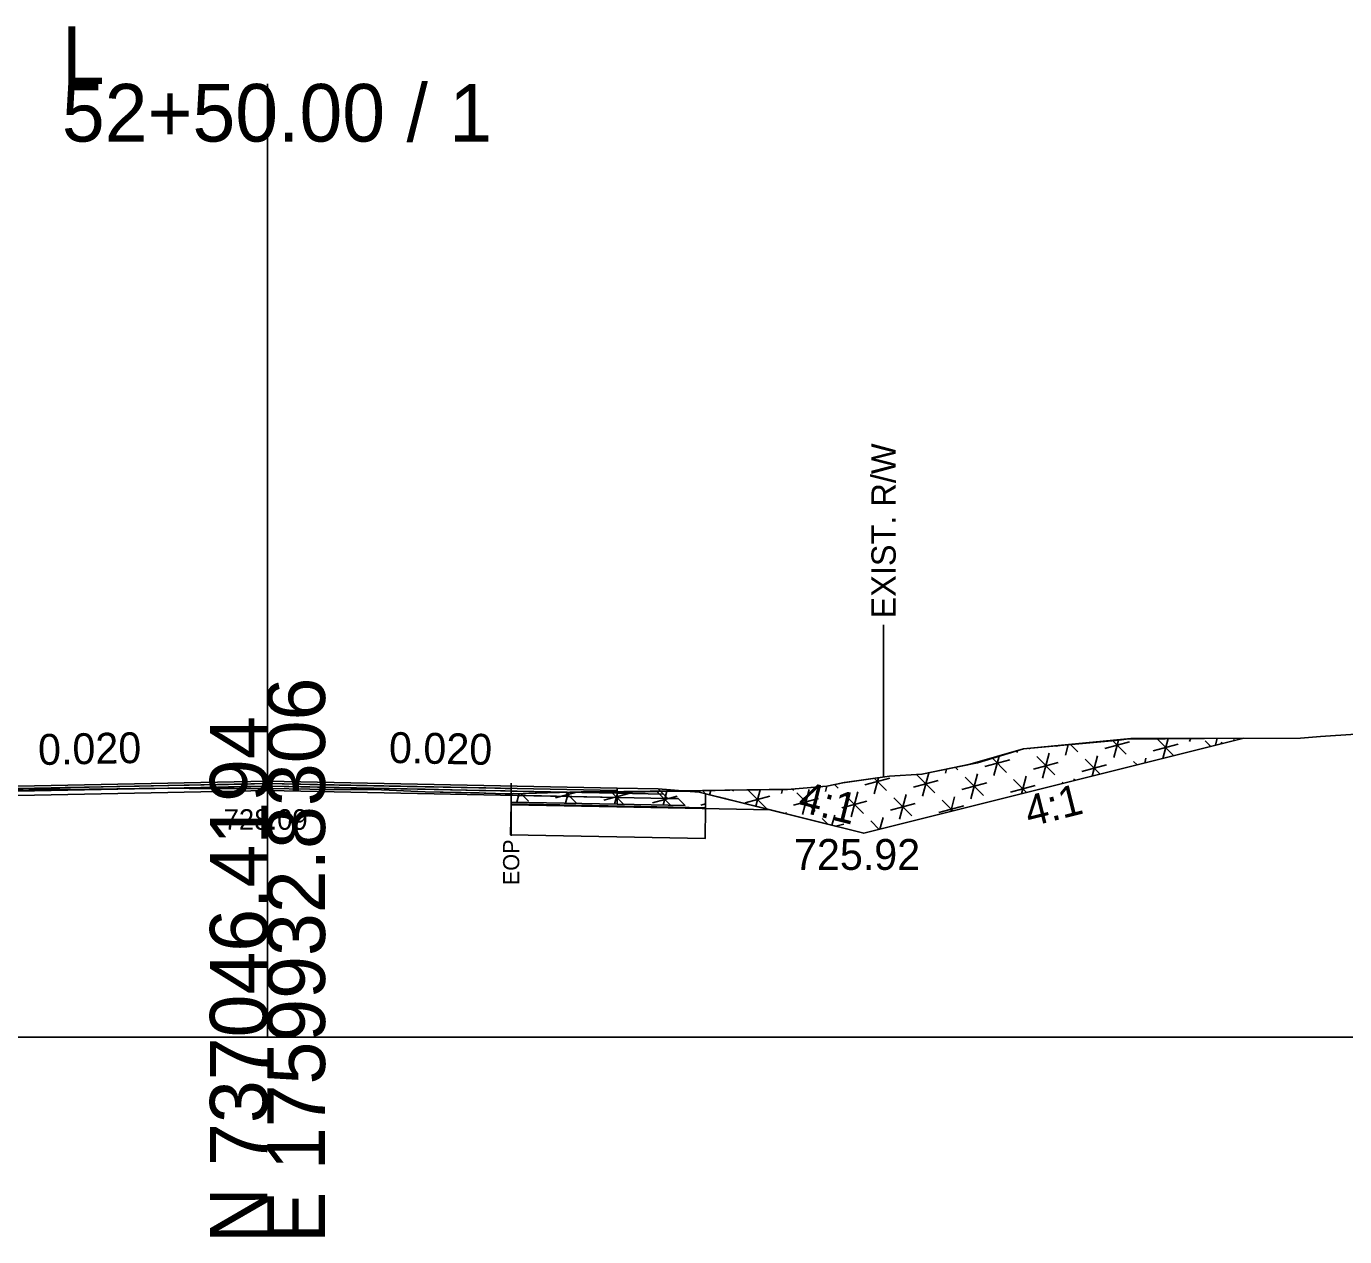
# Model space of a CAD drawing. Extents: x -26 to 4303, y -10 to 9577.
# Drawn here: x 4138.3 to 4202.4, y 2490.3 to 2549.1 of the extents above; entities that cross this region are included whole.
import ezdxf

# ---------------------------------------------------------------- set-up
doc = ezdxf.new("R2010")
doc.units = 0
for name, color, linetype in [('Exist CMT Pavement', 7, 'Continuous'), ('Old_Level_2', 7, 'Continuous'), ('Pattern 3', 7, 'Continuous'), ('Prop CMT Conc Surface', 7, 'Continuous'), ('Prop CMT Concrete Structures', 7, 'Continuous'), ('Prop CMT Pvmt Course 1', 7, 'Continuous'), ('Prop CMT Pvmt Course 1 CG', 7, 'Continuous'), ('Prop CMT Pvmt Course 2', 7, 'Continuous'), ('Prop CMT Pvmt Course 2 Wedge', 7, 'Continuous'), ('Prop CMT Pvmt Course 3', 7, 'Continuous'), ('Prop CMT Pvmt Surface', 7, 'Continuous'), ('Prop CMT Pvmt Surface Shoulder', 7, 'Continuous'), ('Prop CMT Pvmt Wedge Surface 1', 7, 'Continuous'), ('Prop CMT Pvmt Wedge Surface 2', 7, 'Continuous'), ('Prop CMT Pvmt Wedge Surface 3', 7, 'Continuous'), ('Prop CMT Shld Paved Course 1', 7, 'Continuous'), ('Prop CMT Shld Paved Course 2', 7, 'Continuous'), ('Prop CMT Shld Paved Course 3', 7, 'Continuous'), ('Prop CMT Slope Grass', 7, 'Continuous'), ('Prop CMT Subgrade Earthwork', 7, 'Continuous'), ('Prop Road Sect_ Recs - UC Shallow (Outline)', 7, 'Continuous'), ('Prop Shade Light', 7, 'Continuous'), ('Prop XS DDE Elevations', 7, 'Continuous'), ('Prop XS Ditch Standard Text', 7, 'Continuous'), ('Prop XS Hydro Elevations', 7, 'Continuous'), ('Prop XS SE Text', 7, 'Continuous'), ('Prop XS Side Slope Text', 7, 'Continuous'), ('Prop XS Wedging', 7, 'Continuous'), ('Scratch_Level_2', 7, 'Continuous')]:
    doc.layers.add(name, color=color, linetype=linetype)

msp = doc.modelspace()

# ---------------------------------------------------------------- linework, layer by layer
at = {"layer": 'Exist CMT Pavement'}
for points in [[(4150, 2512.457), (4133, 2512.117)], [(4150, 2512.457), (4167, 2512.117)]]:
    msp.add_lwpolyline(points, dxfattribs=at)
at = {"layer": 'Old_Level_2'}
for p, q in [((4150, 2500), (4150, 2546.344)), ((4150, 2500), (4150, 2546.344)), ((4000, 2500), (4150, 2500)), ((4000, 2500), (4150, 2500)), ((4150, 2500), (4300, 2500)), ((4150, 2500), (4300, 2500))]:
    msp.add_line(p, q, dxfattribs=at)
at = {"layer": 'Pattern 3'}
for p, q in [((4191.389, 2514.441), (4191.163, 2513.599)), ((4193.244, 2514.522), (4194.079, 2513.687)), ((4193.799, 2514.524), (4193.539, 2513.552)), ((4196.19, 2514.532), (4196.099, 2514.192)), ((4197.01, 2514.535), (4196.995, 2514.481)), ((4186.478, 2513.937), (4186.45, 2513.836)), ((4187.004, 2514.047), (4187.054, 2513.998)), ((4188.011, 2513.806), (4187.688, 2512.598)), ((4188.365, 2514.159), (4188.423, 2514.175)), ((4188.942, 2514.221), (4188.807, 2513.717)), ((4189.058, 2514.232), (4189.411, 2513.879)), ((4190.721, 2514.041), (4191.929, 2514.364)), ((4191.112, 2514.416), (4191.767, 2513.761)), ((4193.078, 2513.923), (4194.285, 2514.246)), ((4195.596, 2514.408), (4195.87, 2514.134)), ((4184.89, 2513.159), (4186.097, 2513.482)), ((4185.252, 2513.562), (4185.935, 2512.879)), ((4185.585, 2513.664), (4185.331, 2512.717)), ((4187.246, 2513.04), (4188.453, 2513.364)), ((4187.408, 2513.644), (4188.292, 2512.76)), ((4189.602, 2512.922), (4190.81, 2513.245)), ((4189.764, 2513.526), (4190.498, 2512.792)), ((4190.368, 2513.687), (4190.101, 2512.692)), ((4192.121, 2513.407), (4192.289, 2513.239)), ((4192.724, 2513.569), (4192.661, 2513.332)), ((4179.058, 2512.277), (4180.265, 2512.6)), ((4179.71, 2512.618), (4179.5, 2511.835)), ((4179.509, 2512.59), (4180.103, 2511.996)), ((4181.576, 2512.762), (4182.46, 2511.878)), ((4182.161, 2512.856), (4181.856, 2511.716)), ((4183.028, 2513.034), (4182.975, 2512.835)), ((4183.454, 2513.122), (4183.579, 2512.997)), ((4183.932, 2512.643), (4184.816, 2511.76)), ((4184.536, 2512.805), (4184.212, 2511.598)), ((4186.289, 2512.525), (4186.917, 2511.896)), ((4186.892, 2512.687), (4186.664, 2511.833)), ((4189.249, 2512.568), (4189.223, 2512.473)), ((4164.005, 2511.639), (4165.032, 2511.914)), ((4164.637, 2511.907), (4164.494, 2511.375)), ((4164.505, 2511.904), (4165.044, 2511.364)), ((4166.713, 2511.934), (4167.328, 2511.319)), ((4167.033, 2511.938), (4166.87, 2511.328)), ((4168.924, 2511.961), (4169.612, 2511.273)), ((4169.429, 2511.967), (4169.245, 2511.28)), ((4171.16, 2511.988), (4171.307, 2511.84)), ((4171.559, 2511.997), (4171.504, 2511.791)), ((4173.387, 2511.998), (4174.271, 2511.114)), ((4173.956, 2512.03), (4173.742, 2511.231)), ((4175.744, 2511.88), (4176.628, 2510.996)), ((4176.348, 2512.041), (4176.024, 2510.834)), ((4177.211, 2512.207), (4177.143, 2511.953)), ((4177.577, 2512.284), (4177.747, 2512.115)), ((4178.704, 2511.923), (4178.38, 2510.716)), ((4181.414, 2512.158), (4182.621, 2512.482)), ((4183.77, 2512.04), (4184.978, 2512.363)), ((4186.127, 2511.921), (4187.334, 2512.245)), ((4188.645, 2512.407), (4188.708, 2512.344)), ((4161.849, 2511.811), (4161.97, 2511.843)), ((4162.233, 2511.85), (4162.119, 2511.423)), ((4162.319, 2511.852), (4162.694, 2511.477)), ((4166.361, 2511.52), (4167.568, 2511.844)), ((4168.718, 2511.402), (4169.925, 2511.725)), ((4171.074, 2511.283), (4171.308, 2511.346)), ((4173.226, 2511.394), (4174.433, 2511.718)), ((4175.582, 2511.276), (4176.79, 2511.6)), ((4177.939, 2511.158), (4179.146, 2511.481)), ((4178.1, 2511.761), (4178.984, 2510.877)), ((4180.295, 2511.039), (4181.502, 2511.363)), ((4180.457, 2511.643), (4181.341, 2510.759)), ((4181.06, 2511.805), (4180.737, 2510.597)), ((4182.651, 2510.921), (4183.859, 2511.244)), ((4182.813, 2511.524), (4183.337, 2511.001)), ((4183.417, 2511.686), (4183.226, 2510.973)), ((4175.229, 2510.922), (4175.213, 2510.864)), ((4176.981, 2510.642), (4177.275, 2510.348)), ((4177.585, 2510.804), (4177.451, 2510.304)), ((4179.941, 2510.686), (4179.788, 2510.114)), ((4177.637, 2510.258), (4178.027, 2510.362)), ((4179.338, 2510.524), (4179.756, 2510.106))]:
    msp.add_line(p, q, dxfattribs=at)
msp.add_lwpolyline([(4171.308, 2511.156), (4161.85, 2511.345), (4161.849, 2511.841), (4164.792, 2511.911), (4171.16, 2511.988), (4175.467, 2512.056), (4177.211, 2512.207), (4178.054, 2512.385), (4180.251, 2512.695), (4181.83, 2512.788), (4184.174, 2513.269), (4186.77, 2514.026), (4191.737, 2514.484), (4197.481, 2514.537), (4179, 2509.917), (4171.307, 2511.84)], close=True, dxfattribs=at)
msp.add_lwpolyline([(4171.308, 2511.239), (4171.307, 2511.84), (4179, 2509.917), (4197.481, 2514.537), (4191.995, 2514.517), (4186.77, 2514.026), (4184.536, 2513.343), (4181.83, 2512.788), (4180.251, 2512.695), (4177.978, 2512.369), (4177.207, 2512.206), (4175.293, 2512.041)], dxfattribs=at)
at = {"layer": 'Prop CMT Conc Surface'}
for points in [[(4161.85, 2511.762), (4161.85, 2511.97)], [(4161.85, 2511.97), (4167, 2511.867)], [(4167, 2511.867), (4167, 2511.659)], [(4167, 2511.659), (4161.85, 2511.762)]]:
    msp.add_lwpolyline(points, dxfattribs=at)
at = {"layer": 'Prop CMT Concrete Structures'}
for points in [[(4150, 2512.332), (4137.234, 2512.077)], [(4150, 2512.332), (4161.85, 2512.095)], [(4161.85, 2512.095), (4161.85, 2511.97)], [(4161.85, 2511.97), (4167, 2511.867)], [(4167, 2511.867), (4167, 2512.117)]]:
    msp.add_lwpolyline(points, dxfattribs=at)
at = {"layer": 'Prop CMT Pvmt Course 1'}
for points in [[(4161.85, 2511.762), (4167, 2511.659)], [(4161.85, 2511.428), (4161.85, 2511.762)], [(4167, 2511.325), (4161.85, 2511.428)], [(4167, 2511.659), (4167, 2511.325)]]:
    msp.add_lwpolyline(points, dxfattribs=at)
at = {"layer": 'Prop CMT Pvmt Course 2'}
for points in [[(4167, 2512.117), (4169, 2512.077), (4169.255, 2511.822)], [(4167, 2511.867), (4167, 2512.117)], [(4169.255, 2511.822), (4167, 2511.867)]]:
    msp.add_lwpolyline(points, dxfattribs=at)
at = {"layer": 'Prop CMT Pvmt Course 2 Wedge'}
msp.add_lwpolyline([(4169, 2512.077), (4171, 2511.917), (4179, 2509.917), (4197.481, 2514.537)], dxfattribs=at)
at = {"layer": 'Prop CMT Pvmt Course 3'}
for points in [[(4167, 2511.867), (4169.255, 2511.822), (4169.468, 2511.609)], [(4167, 2511.659), (4167, 2511.867)], [(4169.468, 2511.609), (4167, 2511.659)]]:
    msp.add_lwpolyline(points, dxfattribs=at)
at = {"layer": 'Prop CMT Pvmt Surface'}
for points in [[(4150, 2512.207), (4133, 2511.867)], [(4150, 2512.207), (4167, 2511.867)], [(4167, 2511.867), (4167, 2512.117)]]:
    msp.add_lwpolyline(points, dxfattribs=at)
at = {"layer": 'Prop CMT Pvmt Surface Shoulder'}
for points in [[(4137.235, 2511.986), (4137.247, 2511.988), (4137.261, 2511.989), (4137.334, 2511.99), (4138.91, 2512.042), (4139.904, 2512.044), (4140.165, 2512.046), (4141.331, 2512.06), (4142.666, 2512.082), (4143.763, 2512.091), (4145.167, 2512.103), (4146.195, 2512.099), (4147.668, 2512.094), (4148.11, 2512.09), (4149.998, 2512.086)], [(4149.998, 2512.086), (4150.034, 2512.086), (4152.057, 2512.06), (4152.67, 2512.05), (4153.491, 2512.044), (4155.172, 2512.038), (4155.923, 2512.008), (4157.673, 2511.932), (4160.298, 2511.877), (4160.535, 2511.873), (4160.567, 2511.872), (4160.607, 2511.871), (4160.615, 2511.871), (4161.559, 2511.84), (4161.849, 2511.841)]]:
    msp.add_lwpolyline(points, dxfattribs=at)
at = {"layer": 'Prop CMT Pvmt Wedge Surface 1'}
for p, q in [((4161.851, 2511.303), (4166.982, 2511.2)), ((4166.982, 2511.2), (4174.465, 2511.051))]:
    msp.add_line(p, q, dxfattribs=at)
msp.add_lwpolyline([(4161.851, 2511.303), (4161.849, 2511.841)], dxfattribs=at)
at = {"layer": 'Prop CMT Pvmt Wedge Surface 2'}
for points in [[(4137.234, 2512.077), (4137.247, 2512.077), (4137.261, 2512.077), (4137.334, 2512.079), (4138.91, 2512.11), (4139.904, 2512.13), (4140.165, 2512.135), (4141.331, 2512.159), (4142.666, 2512.185), (4143.763, 2512.207), (4145.167, 2512.235), (4146.195, 2512.256), (4147.668, 2512.285), (4148.11, 2512.294), (4150, 2512.332)], [(4150, 2512.207), (4148.11, 2512.169), (4147.668, 2512.16), (4146.195, 2512.131), (4145.167, 2512.11), (4144.545, 2512.098), (4143.763, 2512.091), (4142.666, 2512.082), (4141.331, 2512.06), (4140.165, 2512.046), (4139.904, 2512.044), (4138.91, 2512.042), (4137.334, 2511.99), (4137.261, 2511.989), (4137.247, 2511.988), (4137.234, 2511.986)], [(4150, 2512.332), (4150, 2512.207)], [(4150, 2512.332), (4150.034, 2512.331), (4152.057, 2512.291), (4152.67, 2512.279), (4153.491, 2512.262), (4155.172, 2512.229), (4155.923, 2512.213), (4157.673, 2512.178), (4160.298, 2512.126), (4160.535, 2512.121), (4160.567, 2512.121), (4160.607, 2512.12), (4160.615, 2512.12), (4161.559, 2512.101), (4161.85, 2512.095)], [(4161.85, 2511.97), (4161.559, 2511.976), (4160.615, 2511.995), (4160.607, 2511.995), (4160.567, 2511.996), (4160.535, 2511.996), (4160.298, 2512.001), (4157.673, 2512.053), (4155.923, 2512.088), (4155.172, 2512.104), (4153.491, 2512.137), (4152.67, 2512.154), (4152.057, 2512.166), (4150.034, 2512.206), (4150, 2512.207)], [(4161.85, 2512.095), (4161.85, 2511.97)]]:
    msp.add_lwpolyline(points, dxfattribs=at)
at = {"layer": 'Prop CMT Pvmt Wedge Surface 3'}
for points in [[(4144.546, 2512.098), (4145.167, 2512.11)], [(4150, 2512.086), (4148.11, 2512.09), (4147.668, 2512.094), (4146.195, 2512.099), (4145.167, 2512.103), (4144.546, 2512.098)], [(4145.167, 2512.11), (4146.195, 2512.131), (4147.668, 2512.16), (4148.11, 2512.169), (4150, 2512.207)], [(4150, 2512.207), (4150, 2512.086)], [(4150, 2512.207), (4150.034, 2512.206), (4152.057, 2512.166), (4152.67, 2512.154), (4153.491, 2512.137), (4155.172, 2512.103), (4155.923, 2512.088), (4157.673, 2512.053), (4160.298, 2512.001), (4160.535, 2511.996), (4160.567, 2511.996), (4160.607, 2511.995), (4160.615, 2511.995), (4161.559, 2511.976), (4161.85, 2511.97)], [(4161.85, 2511.841), (4161.559, 2511.84), (4160.615, 2511.871), (4160.607, 2511.871), (4160.567, 2511.872), (4160.535, 2511.873), (4160.298, 2511.877), (4157.673, 2511.932), (4155.923, 2512.008), (4155.172, 2512.038), (4153.491, 2512.044), (4152.67, 2512.05), (4152.057, 2512.06), (4150.034, 2512.086), (4150, 2512.086)], [(4161.85, 2511.97), (4161.85, 2511.841)]]:
    msp.add_lwpolyline(points, dxfattribs=at)
at = {"layer": 'Prop CMT Shld Paved Course 1'}
for points in [[(4150, 2511.999), (4133, 2511.659)], [(4150, 2511.999), (4167, 2511.659)], [(4167, 2511.659), (4167, 2512.117)]]:
    msp.add_lwpolyline(points, dxfattribs=at)
at = {"layer": 'Prop CMT Shld Paved Course 2'}
msp.add_lwpolyline([(4167, 2512.117), (4169, 2512.077)], dxfattribs=at)
at = {"layer": 'Prop CMT Shld Paved Course 3'}
for points in [[(4150, 2512.457), (4133, 2512.117)], [(4137.234, 2512.077), (4150, 2512.332)], [(4150, 2512.207), (4150, 2512.457)], [(4150, 2512.457), (4167, 2512.117)], [(4150, 2512.332), (4150, 2512.207), (4150, 2512.207)], [(4161.85, 2512.095), (4150, 2512.332)], [(4161.85, 2511.97), (4161.85, 2512.095)], [(4167, 2511.867), (4161.85, 2511.97)], [(4167, 2512.117), (4167, 2511.867)]]:
    msp.add_lwpolyline(points, dxfattribs=at)
at = {"layer": 'Prop CMT Slope Grass'}
msp.add_lwpolyline([(4137.214, 2511.984), (4138.91, 2512.042), (4140.165, 2512.046), (4141.331, 2512.06), (4142.666, 2512.082), (4143.763, 2512.091), (4145.167, 2512.103), (4146.195, 2512.099), (4147.668, 2512.094), (4148.11, 2512.09), (4150.034, 2512.086), (4152.057, 2512.06), (4152.671, 2512.05), (4153.491, 2512.044), (4155.172, 2512.038), (4155.923, 2512.008), (4157.673, 2511.932), (4160.607, 2511.871), (4161.559, 2511.84), (4162.537, 2511.842), (4165.262, 2511.925), (4168.364, 2511.933), (4169.027, 2511.94), (4172.486, 2512.017), (4175.293, 2512.041), (4177.207, 2512.206), (4178.054, 2512.385), (4180.251, 2512.695), (4181.83, 2512.788), (4184.536, 2513.343), (4186.77, 2514.026), (4191.426, 2514.444), (4191.995, 2514.517), (4200.244, 2514.547), (4201.218, 2514.622), (4202.931, 2514.742)], dxfattribs=at)
at = {"layer": 'Prop CMT Subgrade Earthwork'}
for points in [[(4167, 2511.659), (4169.468, 2511.609), (4169.968, 2511.599), (4170.308, 2511.259)], [(4167, 2511.325), (4167, 2511.659)], [(4170.308, 2511.259), (4167, 2511.325)]]:
    msp.add_lwpolyline(points, dxfattribs=at)
at = {"layer": 'Prop Road Sect_ Recs - UC Shallow (Outline)'}
msp.add_lwpolyline([(4161.821, 2509.845), (4171.278, 2509.656), (4171.308, 2511.156), (4161.85, 2511.345)], close=True, dxfattribs=at)
at = {"layer": 'Prop Shade Light'}
for p, q in [((4161.85, 2511.345), (4161.821, 2509.845)), ((4171.308, 2511.156), (4170.308, 2511.176)), ((4171.278, 2509.656), (4171.308, 2511.156)), ((4161.821, 2509.845), (4171.278, 2509.656))]:
    msp.add_line(p, q, dxfattribs=at)
msp.add_lwpolyline([(4170.308, 2511.176), (4167, 2511.242), (4161.85, 2511.345)], dxfattribs=at)
at = {"layer": 'Prop XS DDE Elevations'}
for points in [[(4191.995, 2514.517), (4197.481, 2514.537), (4179, 2509.917), (4174.465, 2511.051), (4171, 2511.917), (4170.344, 2511.969), (4172.486, 2512.017), (4175.293, 2512.041), (4177.207, 2512.206), (4178.054, 2512.385), (4180.251, 2512.695), (4181.83, 2512.788), (4184.536, 2513.343), (4186.77, 2514.026), (4191.426, 2514.444)], [(4139.904, 2512.044), (4140.165, 2512.046), (4138.91, 2512.042)], [(4160.535, 2511.873), (4160.567, 2511.872), (4160.607, 2511.871), (4160.298, 2511.877)], [(4169.027, 2511.94), (4170.344, 2511.969), (4171, 2511.917), (4174.465, 2511.051), (4166.982, 2511.2), (4161.851, 2511.303), (4161.849, 2511.841), (4162.537, 2511.842), (4165.262, 2511.925), (4168.364, 2511.933)]]:
    msp.add_lwpolyline(points, close=True, dxfattribs=at)
at = {"layer": 'Prop XS Ditch Standard Text'}
for p, q in [((4179.962, 2520.056), (4179.962, 2512.654)), ((4161.85, 2511.841), (4161.85, 2509.79))]:
    msp.add_line(p, q, dxfattribs=at)
at = {"layer": 'Prop XS Wedging'}
for q in [(4161.849, 2512.355), (4161.849, 2512.095)]:
    msp.add_line((4161.849, 2511.841), q, dxfattribs=at)
for points in [[(4150.002, 2512.332), (4133.002, 2511.992)], [(4150, 2512.332), (4149.998, 2512.332), (4137.235, 2512.077)], [(4137.235, 2511.985), (4138.91, 2512.042), (4140.165, 2512.046), (4141.331, 2512.06), (4142.666, 2512.082), (4143.763, 2512.091), (4145.167, 2512.103), (4146.195, 2512.099), (4147.668, 2512.094), (4148.11, 2512.09), (4150.034, 2512.086), (4152.057, 2512.06), (4152.671, 2512.05), (4153.491, 2512.044), (4155.172, 2512.038), (4155.923, 2512.008), (4157.673, 2511.932), (4160.607, 2511.871), (4161.559, 2511.84), (4161.849, 2511.841)], [(4149.998, 2512.332), (4166.998, 2511.992)], [(4161.849, 2512.095), (4150.002, 2512.332), (4150, 2512.332)], [(4161.849, 2511.841), (4161.849, 2511.841)]]:
    msp.add_lwpolyline(points, dxfattribs=at)
at = {"layer": 'Scratch_Level_2'}
for p, q in [((4192.488, 2514.491), (4192.487, 2514.489)), ((4194.882, 2514.513), (4194.844, 2514.37)), ((4197.276, 2514.535), (4197.262, 2514.482)), ((4195.801, 2514.178), (4195.85, 2514.129)), ((4196.405, 2514.34), (4196.384, 2514.263)), ((4180.825, 2512.729), (4180.823, 2512.724)), ((4172.649, 2512.011), (4172.635, 2511.961)), ((4175.047, 2512.049), (4174.991, 2511.842)), ((4175.537, 2512.062), (4175.595, 2512.004)), ((4176.906, 2512.166), (4176.988, 2512.188)), ((4172.261, 2511.602), (4172.281, 2511.607))]:
    msp.add_line(p, q, dxfattribs=at)

# ---------------------------------------------------------------- texts
at = {"layer": 'Old_Level_2'}
for s, p in [('L', (4140, 2546.344)), ('L', (4140, 2546.344)), ('52+50.00 / 1', (4140, 2543.544)), ('52+50.00 / 1', (4140, 2543.544))]:
    msp.add_text(s, height=2.8, dxfattribs=at).set_placement(p)
for s, p in [('E 1759932.8306', (4152.8, 2490)), ('E 1759932.8306', (4152.8, 2490)), ('N 737046.4194', (4150, 2490)), ('N 737046.4194', (4150, 2490))]:
    msp.add_text(s, height=2.8, rotation=90, dxfattribs=at).set_placement(p)
at = {"layer": 'Prop CMT Pvmt Course 1 CG'}
msp.add_text('728.09', height=1, dxfattribs=at).set_placement((4147.867, 2510.086))
at = {"layer": 'Prop XS Ditch Standard Text'}
for s, height, p in [('EXIST. R/W', 1.1811, (4180.552, 2520.358)), ('EOP', 0.7874, (4162.244, 2507.392))]:
    msp.add_text(s, height=height, rotation=90, dxfattribs=at).set_placement(p)
at = {"layer": 'Prop XS Hydro Elevations'}
msp.add_text('725.92', height=1.5, dxfattribs=at).set_placement((4175.606, 2508.136))
at = {"layer": 'Prop XS SE Text'}
for rotation, p in [(1.14576, (4138.856, 2513.234)), (358.85424, (4155.896, 2513.339))]:
    msp.add_text('0.020', height=1.5, rotation=rotation, dxfattribs=at).set_placement(p)
at = {"layer": 'Prop XS Side Slope Text'}
for rotation, p in [(345.96376, (4175.727, 2511.006)), (14.03624, (4187.047, 2510.219))]:
    msp.add_text('4:1', height=1.5, rotation=rotation, dxfattribs=at).set_placement(p)

doc.saveas('drawing.dxf')
